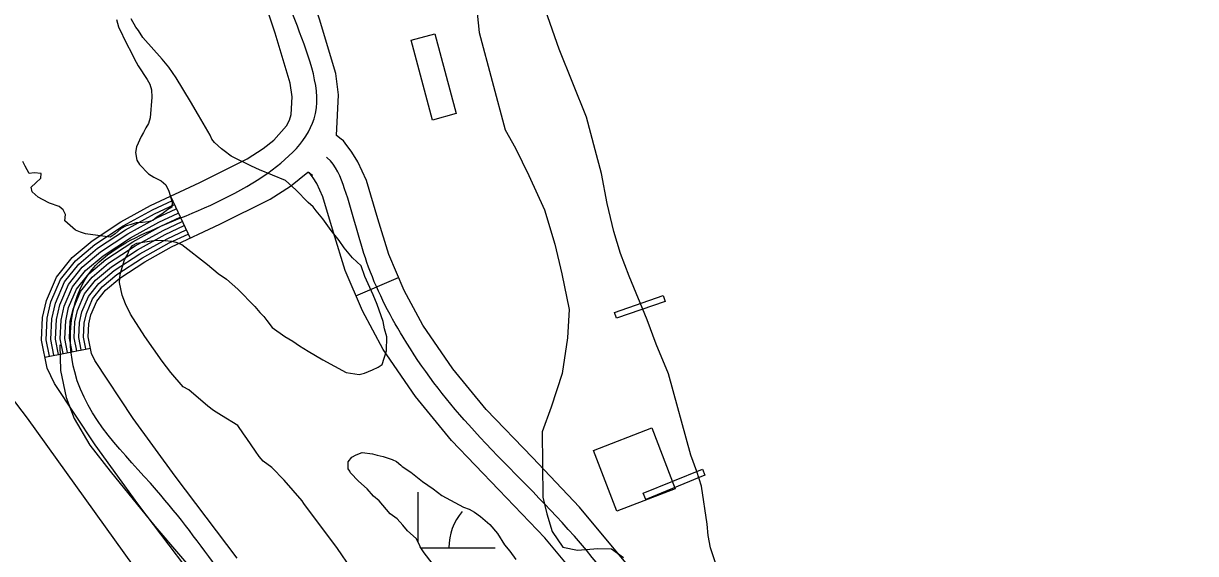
# Model space of a CAD drawing. Extents: x 3161564 to 3199464, y 849354 to 874788.
# Drawn here: x 3175133 to 3175892, y 859326 to 859669 of the extents above; entities that cross this region are included whole.
import ezdxf

# ---------------------------------------------------------------- set-up
doc = ezdxf.new("R2010")
doc.units = 0
for name, color, linetype in [('V-BLDG-OTLN', 7, 'Continuous'), ('V-CHAN-DOCK', 7, 'Continuous'), ('V-LEVE-TOET', 7, 'Continuous'), ('V-ROAD-CNTR', 7, 'Continuous'), ('V-SITE-VEGE', 7, 'Continuous'), ('V-TOPO-SHOR', 7, 'Continuous'), ('V-WETL-SWMP', 7, 'Continuous')]:
    doc.layers.add(name, color=color, linetype=linetype)

msp = doc.modelspace()

# ---------------------------------------------------------------- linework, layer by layer
at = {"layer": 'V-BLDG-OTLN'}
for points in [[(3175397.73, 859606.59), (3175383.9, 859658.24), (3175399.29, 859662.36), (3175413.12, 859610.71)], [(3175501.88, 859392.82), (3175539.65, 859407.42), (3175554.85, 859368.12), (3175517.08, 859353.52)]]:
    msp.add_lwpolyline(points, close=True, dxfattribs=at)
at = {"layer": 'V-CHAN-DOCK'}
for points in [[(3175515.56, 859482.11), (3175547.05, 859493.02), (3175548.36, 859489.25), (3175516.86, 859478.34), (3175515.56, 859482.11)], [(3175534.16, 859365.16), (3175572.36, 859380.76), (3175573.98, 859376.79), (3175535.78, 859361.19), (3175534.16, 859365.16)]]:
    msp.add_lwpolyline(points, dxfattribs=at)
at = {"layer": 'V-LEVE-TOET'}
msp.add_lwpolyline([(3174822.78, 860492.26), (3174886.6, 860028.81), (3174918.62, 859791.67), (3174921.63, 859740.59), (3174927.27, 859707.25), (3174948.58, 859663.98), (3174965.53, 859636.63), (3174988.54, 859602.23), (3175016.54, 859565.42), (3175046.49, 859530.13), (3175135.41, 859413.83), (3175254.44, 859247.93), (3175400.49, 859074.96)], dxfattribs=at)
at = {"layer": 'V-ROAD-CNTR'}
for p, q in [((3175228.15, 859557.31), (3175240.85, 859530.13)), ((3175348.19, 859492.94), (3175375.77, 859504.75)), ((3175146.92, 859453.27), (3175176.35, 859459.09))]:
    msp.add_line(p, q, dxfattribs=at)
for points in [[(3175335.62, 859596.5), (3175336.99, 859622.87), (3175335.11, 859636.78), (3175324.6, 859671.74), (3175302.24, 859738.79), (3175276.17, 859804.62), (3175257.08, 859844.71), (3175238.17, 859884.35), (3175213.16, 859936.39), (3175188.53, 859987.93), (3175177.13, 860018.18), (3175166.63, 860066.82), (3175159.71, 860117.38), (3175148.41, 860202), (3175137.49, 860286.68), (3175119.77, 860428.4), (3175103.41, 860569.62), (3175101.75, 860636.75), (3175101.28, 860705.23), (3175094.91, 860780.99), (3175087.09, 860856.33), (3175076.9, 860929.14)], [(3175247.63, 859304.85), (3175207.05, 859358.3), (3175179.4, 859396.51), (3175153.17, 859436.18), (3175148.35, 859446.01), (3175144.76, 859464.17), (3175145.48, 859478.78), (3175147.97, 859489.94), (3175154.48, 859504.94), (3175164.51, 859517.63), (3175177.44, 859528.48), (3175196.05, 859540.65), (3175215.19, 859551.25), (3175247.17, 859566.19), (3175277.87, 859581.39), (3175288.26, 859588.2), (3175295, 859593.61), (3175303.2, 859602.86), (3175305.17, 859606.46), (3175306.29, 859610.1), (3175306.89, 859621.62), (3175305.7, 859630.41), (3175296, 859662.68), (3175274.04, 859728.51)], [(3175523.88, 859318.96), (3175492.81, 859356.23), (3175462.36, 859388.24), (3175432.44, 859419.33), (3175410.81, 859445.76), (3175391.51, 859473.89), (3175379.38, 859496.31), (3175369.39, 859519.65), (3175362.39, 859542.61), (3175354.95, 859567.47), (3175349.35, 859579.61), (3175345.59, 859585.79), (3175341.32, 859591.66), (3175340.07, 859593.05), (3175338.74, 859594.2), (3175335.62, 859596.5)], [(3175271.38, 859323.19), (3175231.15, 859376.17), (3175204.08, 859413.58), (3175179.26, 859451.12), (3175177.02, 859455.69), (3175174.9, 859466.38), (3175175.31, 859474.75), (3175176.62, 859480.61), (3175180.44, 859489.41), (3175186.14, 859496.62), (3175195.36, 859504.35), (3175211.55, 859514.94), (3175228.82, 859524.5), (3175260.17, 859539.15), (3175292.8, 859555.31), (3175305.92, 859563.91), (3175317.1, 859572.89)], [(3175500.55, 859300.1), (3175470.4, 859336.27), (3175440.68, 859367.49), (3175409.99, 859399.39), (3175386.79, 859427.74), (3175365.88, 859458.22), (3175352.34, 859483.25), (3175341.17, 859509.34), (3175333.67, 859533.93), (3175326.82, 859556.83), (3175322.83, 859565.49), (3175320.61, 859569.14), (3175317.98, 859572.74), (3175319.02, 859571.59), (3175319.99, 859570.75), (3175317.1, 859572.89)], [(3175149.86, 859453.85), (3175147.77, 859464.39), (3175148.46, 859478.37), (3175150.83, 859489), (3175157.07, 859503.39), (3175166.67, 859515.53), (3175179.24, 859526.07), (3175197.6, 859538.08), (3175216.55, 859548.57), (3175229.42, 859554.59)], [(3175152.8, 859454.43), (3175150.79, 859464.61), (3175151.44, 859477.97), (3175153.7, 859488.07), (3175159.67, 859501.83), (3175168.84, 859513.43), (3175181.03, 859523.65), (3175199.15, 859535.51), (3175217.91, 859545.9), (3175230.69, 859551.87)], [(3175155.75, 859455.01), (3175153.8, 859464.83), (3175154.43, 859477.57), (3175156.56, 859487.14), (3175162.27, 859500.28), (3175171, 859511.33), (3175182.82, 859521.24), (3175200.7, 859532.94), (3175219.28, 859543.23), (3175231.96, 859549.15)], [(3175158.69, 859455.6), (3175156.82, 859465.05), (3175157.41, 859477.16), (3175159.43, 859486.21), (3175164.86, 859498.73), (3175173.16, 859509.23), (3175184.61, 859518.83), (3175202.25, 859530.37), (3175220.64, 859540.55), (3175233.23, 859546.43)], [(3175161.63, 859456.18), (3175159.83, 859465.28), (3175160.39, 859476.76), (3175162.29, 859485.28), (3175167.46, 859497.17), (3175175.33, 859507.13), (3175186.4, 859516.41), (3175203.8, 859527.8), (3175222, 859537.88), (3175234.5, 859543.72)], [(3175164.58, 859456.76), (3175162.85, 859465.5), (3175163.38, 859476.36), (3175165.16, 859484.34), (3175170.06, 859495.62), (3175177.49, 859505.03), (3175188.19, 859514), (3175205.35, 859525.23), (3175223.36, 859535.2), (3175235.77, 859541)], [(3175167.52, 859457.34), (3175165.86, 859465.72), (3175166.36, 859475.96), (3175168.03, 859483.41), (3175172.65, 859494.07), (3175179.65, 859502.92), (3175189.98, 859511.59), (3175206.9, 859522.65), (3175224.73, 859532.53), (3175237.04, 859538.28)], [(3175170.46, 859457.93), (3175168.88, 859465.94), (3175169.35, 859475.55), (3175170.89, 859482.48), (3175175.25, 859492.51), (3175181.81, 859500.82), (3175191.77, 859509.17), (3175208.45, 859520.08), (3175226.09, 859529.85), (3175238.31, 859535.56)], [(3175173.4, 859458.51), (3175171.89, 859466.16), (3175172.33, 859475.15), (3175173.76, 859481.55), (3175177.84, 859490.96), (3175183.98, 859498.72), (3175193.57, 859506.76), (3175210, 859517.51), (3175227.45, 859527.18), (3175239.58, 859532.84)], [(3175156.53, 859461.24), (3175157.02, 859444.61), (3175160.6, 859427.15), (3175165.79, 859413.53), (3175175.94, 859396.35), (3175189.19, 859379.51), (3175217.98, 859343.85), (3175251.36, 859305.02), (3175304.75, 859237.63), (3175406.57, 859113.46)]]:
    msp.add_lwpolyline(points, dxfattribs=at)
msp.add_arc((3169212.5, 854790.58), 7311.91, 35.385586, 39.212722, dxfattribs=at)
for points in [[(3176879.13, 855651.91), (3176902.29, 855659.09), (3176934.11, 855667), (3176983.45, 855657.71), (3177040.65, 855639.06), (3177110.48, 855613.55), (3177170.58, 855601.76), (3177236.78, 855586.88), (3177274.78, 855573.53), (3177317.45, 855579.76), (3177362.6, 855595.69), (3177411.95, 855643.14), (3177451.73, 855679.19), (3177476.66, 855705.79), (3177478.27, 855736.95), (3177464.17, 855782.28), (3177430.75, 855833.4), (3177372.99, 855887.77), (3177287.84, 855954.83), (3177219.82, 855998.44), (3177152.98, 856039.39), (3177089.34, 856079.24), (3177023.39, 856134.32), (3176966.63, 856207.93), (3176895.25, 856290.08), (3176782.25, 856425.12), (3176693.16, 856545.3), (3176615.17, 856622.65), (3176543.92, 856726.5), (3176474.39, 856784.21), (3176414.35, 856823.58), (3176395.9, 856827.98), (3176350.82, 856806.18), (3176279.15, 856754.7), (3176211.55, 856707.42), (3176172.25, 856696.11), (3176141.13, 856702.01), (3176111.75, 856719.58), (3176032.57, 856777.37), (3175933.58, 856857.43), (3175839.01, 856930.26), (3175807.14, 856951.51), (3175770.09, 856958.67), (3175787.12, 856991.4), (3175795.09, 857040.68), (3175799.48, 857113.73), (3175810.82, 857206.92), (3175813.71, 857287.37), (3175807.75, 857386.83), (3175805.68, 857497.94), (3175801.94, 857543.61), (3175783.46, 857620.53), (3175760.24, 857716.11), (3175755.33, 857765.52), (3175754.53, 857815.64), (3175751.69, 857884.28), (3175756.31, 858015.46), (3175754.85, 858158.56), (3175753.05, 858270.8), (3175748.6, 858321.65), (3175736.5, 858372), (3175677.16, 858555.53), (3175602.24, 858747.09), (3175558.22, 858866.86), (3175502.52, 858986.22), (3175436.28, 859092.62), (3175371.24, 859185.12), (3175300.68, 859261.58), (3175219.1, 859367.23), (3175166.22, 859443.65), (3175175.33, 859507.13), (3175222, 859537.88), (3175285.34, 859568.35), (3175321.17, 859607.46), (3175310.3, 859667.21), (3175262.41, 859798.62), (3175224.64, 859877.87), (3175174.73, 859982.04), (3175144.84, 860115.36), (3175122.61, 860284.79), (3175088.43, 860568.57), (3175086.28, 860704.54), (3175072.2, 860854.52), (3175052.53, 860999.93), (3175047.5, 861166.8), (3175053.18, 861343.73), (3175066.7, 861550.38), (3175065.46, 861662.49), (3175040.18, 861767.75), (3175017.84, 861884.16), (3175008.36, 862033.9), (3174979.61, 862160.28), (3174952.14, 862274.65), (3174921.63, 862422.82), (3174896.96, 862525.55), (3174861.75, 862663.22), (3174841.1, 862738.01)], [(3175577.72, 859044.16), (3175603.5, 859074.98), (3175609.7, 859117.15), (3175593.62, 859172.97), (3175573.39, 859224.85), (3175541.76, 859271.85), (3175481.6, 859346.25), (3175421.21, 859409.36), (3175378.69, 859466.05), (3175355.28, 859514.49), (3175340.89, 859562.15), (3175329.65, 859582.2), (3175329.16, 859582.62)]]:
    msp.add_spline(points, degree=3, dxfattribs=at)
at = {"layer": 'V-SITE-VEGE'}
for points in [[(3175425.23, 859690.27), (3175427.84, 859663.1), (3175444.82, 859600.23), (3175451.43, 859588.45)], [(3175288.19, 859386.02), (3175285.64, 859389.03), (3175283.11, 859392.41), (3175277.68, 859400.66), (3175275.5, 859403.66), (3175271.88, 859408.92), (3175261.23, 859415.4), (3175256.1, 859418.82), (3175252.43, 859421.48), (3175240, 859432.07), (3175236.32, 859433.99), (3175228.32, 859443.4), (3175222.87, 859450.53), (3175211.64, 859466.67), (3175202.24, 859480.92), (3175199.01, 859487.65), (3175196.88, 859493.25), (3175195.16, 859501.44), (3175195.62, 859506.99), (3175198.37, 859516.22), (3175200.66, 859519.89), (3175201.44, 859522.47), (3175203.72, 859525.4), (3175206.34, 859526.84), (3175211.55, 859527.87), (3175218.98, 859528.86), (3175224.54, 859528.77), (3175228.99, 859528.32), (3175231.57, 859527.54), (3175235.62, 859525.99), (3175252.1, 859513.1), (3175259.05, 859507.42), (3175264.55, 859503.62), (3175271.87, 859497.19), (3175282.8, 859485.89), (3175286.08, 859482.12), (3175288.63, 859479.49), (3175290.44, 859476.86), (3175294.08, 859472.34), (3175302.14, 859466.65), (3175307.28, 859463.59), (3175311.69, 859460.55), (3175317.19, 859457.13), (3175326.74, 859451.4), (3175341.81, 859443.36), (3175350.32, 859442.11), (3175353.67, 859442.8), (3175358.9, 859444.93), (3175362.64, 859446.73), (3175365.27, 859448.54), (3175368.01, 859457.39), (3175368.16, 859466.29), (3175366.76, 859471.51), (3175365.73, 859476.35), (3175361.83, 859487.17), (3175359.34, 859493.51), (3175353.97, 859505.47), (3175351.49, 859512.19), (3175346.01, 859517.47), (3175340.56, 859523.87), (3175337.3, 859528.75), (3175332.21, 859535.14), (3175326.77, 859542.65), (3175322.41, 859547.91), (3175320.6, 859550.54), (3175317.3, 859553.19), (3175309.28, 859561.48), (3175302.71, 859567.52), (3175285.76, 859574.48), (3175280.61, 859576.79), (3175267.36, 859583.32), (3175262.97, 859586.73), (3175261.13, 859587.87), (3175256.75, 859592.02), (3175254.93, 859594.28), (3175253.86, 859596.9), (3175246.29, 859609.63), (3175241.24, 859618.62), (3175231.86, 859633.98), (3175227.15, 859640.73), (3175222.78, 859646), (3175210.4, 859659.93), (3175207.51, 859664.43), (3175205.69, 859666.68), (3175202.81, 859671.93)], [(3175451.43, 859588.45), (3175460.12, 859570.8), (3175470.2, 859548.41), (3175476.99, 859526.35), (3175481.52, 859507.02), (3175486.17, 859483.98), (3175485, 859465.7), (3175481.64, 859442.73), (3175474.58, 859420.94), (3175468.71, 859404.85), (3175469.18, 859362.7), (3175471.79, 859351.96), (3175475.11, 859340.36), (3175482.02, 859330.43), (3175491.57, 859328.34), (3175504.73, 859329.36), (3175513.58, 859329.28), (3175521.24, 859323.64)], [(3175354.02, 859303.49), (3175336.28, 859329.38), (3175314.51, 859358.67), (3175313.36, 859360.38), (3175301.71, 859373.56), (3175293.69, 859381.85), (3175288.19, 859386.02)]]:
    msp.add_lwpolyline(points, dxfattribs=at)
at = {"layer": 'V-TOPO-SHOR'}
for points in [[(3175589.36, 859294.73), (3175577.58, 859329.86), (3175576.02, 859337.89), (3175575.43, 859345.1), (3175571.73, 859369.68), (3175568.71, 859379.2), (3175564.88, 859389.87), (3175550.48, 859442.54), (3175542.48, 859461.59), (3175536.57, 859477.36), (3175525.05, 859505.61), (3175519.46, 859520.23), (3175515.01, 859534.51), (3175510.76, 859552.55), (3175507.02, 859571.9), (3175503.07, 859587.32), (3175497.38, 859608.48), (3175479.78, 859652.5), (3175469.26, 859682.06)], [(3175193.25, 859671.52), (3175194.51, 859666.82), (3175199.89, 859655.58), (3175202.7, 859650.41), (3175204.64, 859646.37), (3175207.23, 859641.65), (3175213.11, 859632.86), (3175214.84, 859629.71), (3175215.89, 859626.13), (3175216.04, 859621.45), (3175215.15, 859608.09), (3175213.97, 859604.32), (3175212.14, 859601.46), (3175210.75, 859598.58), (3175209.15, 859595.93), (3175206.14, 859589.3), (3175205.64, 859585.52), (3175206.44, 859580.61), (3175208.18, 859577.9), (3175213.87, 859571.79), (3175217.41, 859569.73), (3175222.27, 859567.19), (3175225.12, 859564.7), (3175227.06, 859560.65), (3175229.39, 859553.48), (3175229.11, 859550.15), (3175226.41, 859548.63), (3175222.58, 859545.8), (3175219.42, 859543.85), (3175216.72, 859541.66), (3175213.8, 859540.82), (3175210.01, 859540.21), (3175205.99, 859540.06), (3175202.86, 859539), (3175199.5, 859538.16), (3175196.35, 859536.43), (3175192.5, 859532.93), (3175189.13, 859530.76), (3175173.12, 859533.03), (3175170.02, 859533.97), (3175166.7, 859535.36), (3175159.89, 859541.49), (3175160.18, 859545.5), (3175158.67, 859548.42), (3175156.26, 859550.69), (3175149.83, 859552.8), (3175145.41, 859555.1), (3175142.54, 859556.71), (3175138.59, 859560.12), (3175137.97, 859563.25), (3175141.13, 859565.87), (3175144.3, 859568.94), (3175144.58, 859572.05), (3175139.9, 859572.35), (3175136.78, 859571.96), (3175134.18, 859576.68), (3175132.68, 859579.83)]]:
    msp.add_lwpolyline(points, dxfattribs=at)
at = {"layer": 'V-WETL-SWMP'}
for p, q in [((3175388.39, 859333.73), (3175388.39, 859365.93)), ((3175390.22, 859329.93), (3175438.39, 859329.93))]:
    msp.add_line(p, q, dxfattribs=at)
msp.add_lwpolyline([(3175397.62, 859319.98), (3175392.39, 859326.75), (3175389.78, 859330.58), (3175389.35, 859331.92), (3175387.19, 859335.97), (3175381.48, 859340.97), (3175378.65, 859344.58), (3175374.92, 859348.65), (3175370.3, 859351.85), (3175363.31, 859360.21), (3175359.57, 859363.39), (3175355.42, 859368.14), (3175349.93, 859372.91), (3175344.67, 859378.35), (3175344.24, 859379.47), (3175343.15, 859381.05), (3175343.23, 859385.5), (3175345.51, 859388.58), (3175348.43, 859390.09), (3175352.24, 859391.59), (3175358.91, 859390.59), (3175362.02, 859389.87), (3175365.79, 859388.91), (3175371.55, 859387.04), (3175374.43, 859385.65), (3175377.28, 859383.38), (3175378.16, 859382.47), (3175383.67, 859378.81), (3175391.37, 859372.89), (3175398.2, 859368.1), (3175403.7, 859363.77), (3175417.83, 859356.18), (3175421.38, 859355.01), (3175424.91, 859352.95), (3175428.87, 859350.21), (3175434.8, 859344.98), (3175439.83, 859339.11), (3175444.39, 859331.9), (3175447.89, 859327.83), (3175451.59, 859322.42)], dxfattribs=at)
msp.add_arc((3175443.63, 859330.4), 35.25, 139.22818, 180.77184, dxfattribs=at)

doc.saveas('drawing.dxf')
